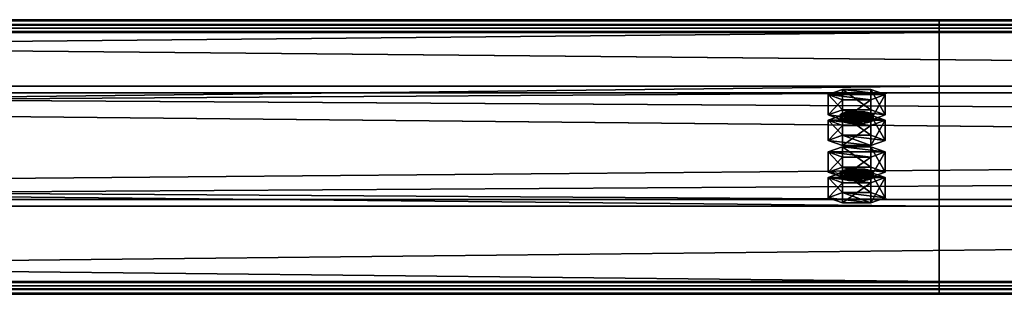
# Model space of a CAD drawing. Header units: millimetres. Extents: x -333 to 67333, y -930 to 39730.
# Tile 655 of 656: x 5766 to 6124, y 27702 to 27801. Entities that reach past the tile are written whole.
import ezdxf

# ---------------------------------------------------------------- set-up
doc = ezdxf.new("R2010")
doc.units = ezdxf.units.MM
doc.layers.add('13', color=7, linetype='Continuous')
doc.layers.add('95', color=7, linetype='Continuous')

msp = doc.modelspace()

# ---------------------------------------------------------------- meshes
at = {"layer": '13', "color": 30}
mesh = msp.add_polyface(dxfattribs=at)
corners = [(-330.01, 27704.63, 5790.63), (-330.01, 27777.02, 5775.24), (6099.99, 27777.02, 5775.24), (6099.99, 27704.63, 5790.63), (-330.01, 27735.85, 5581.57), (6099.99, 27735.85, 5581.57), (-330.01, 27796.5, 5568.68), (6099.99, 27796.5, 5568.68), (-330.01, 27799.2, 5581.4), (6099.99, 27799.2, 5581.4), (-330.01, 27801.15, 5580.98), (6099.99, 27801.15, 5580.98), (-330.01, 27798.04, 5566.31), (6099.99, 27798.04, 5566.31), (-330.01, 27733.48, 5580.03), (6099.99, 27733.48, 5580.03), (-330.01, 27774.64, 5773.7), (6099.99, 27774.64, 5773.7), (-330.01, 27706.17, 5788.26), (6099.99, 27706.17, 5788.26), (-330.01, 27703.47, 5775.54), (6099.99, 27703.47, 5775.54), (-330.01, 27701.51, 5775.96), (6099.99, 27701.51, 5775.96)]
mesh.append_faces([[corners[k] for k in face] for face in [(0, 2, 3, 3), (1, 5, 2, 2), (4, 7, 5, 5), (6, 9, 7, 7), (8, 11, 9, 9), (10, 13, 11, 11), (12, 15, 13, 13), (14, 17, 15, 15), (16, 19, 17, 17), (18, 21, 19, 19), (20, 23, 21, 21), (22, 3, 23, 23), (8, 12, 10, 10), (20, 0, 22, 22), (11, 7, 9, 9)]], dxfattribs={"vtx0": -1, "color": 30})
mesh.append_faces([[corners[k] for k in face] for face in [(1, 16, 4, 4), (16, 0, 18, 18), (18, 0, 20, 20), (14, 4, 16, 16), (3, 19, 23, 23), (19, 2, 17, 17), (15, 5, 13, 13), (5, 17, 2, 2), (13, 7, 11, 11)]], dxfattribs={"vtx0": -1, "vtx1": -1, "color": 30})
mesh.append_faces([[corners[k] for k in face] for face in [(12, 8, 6, 6), (16, 1, 0, 0), (6, 14, 12, 12), (14, 6, 4, 4), (19, 3, 2, 2), (5, 15, 17, 17), (13, 5, 7, 7)]], dxfattribs={"vtx0": -1, "vtx2": -1, "vtx3": -1, "color": 30})
mesh.append_faces([[corners[k] for k in face] for face in [(21, 23, 19, 19)]], dxfattribs={"vtx1": -1, "color": 30})
mesh.append_faces([[corners[k] for k in face] for face in [(0, 1, 2, 2), (1, 4, 5, 5), (4, 6, 7, 7), (6, 8, 9, 9), (8, 10, 11, 11), (10, 12, 13, 13), (12, 14, 15, 15), (14, 16, 17, 17), (16, 18, 19, 19), (18, 20, 21, 21), (20, 22, 23, 23), (22, 0, 3, 3)]], dxfattribs={"vtx2": -1, "vtx3": -1, "color": 30})
mesh = msp.add_polyface(dxfattribs=at)
corners = [(4899.99, 27704.63, 5790.63), (4899.99, 27777.02, 5775.24), (11699.99, 27777.02, 5775.24), (11699.99, 27704.63, 5790.63), (4899.99, 27735.85, 5581.57), (11699.99, 27735.85, 5581.57), (4899.99, 27796.5, 5568.68), (11699.99, 27796.5, 5568.68), (4899.99, 27799.2, 5581.4), (11699.99, 27799.2, 5581.4), (4899.99, 27801.15, 5580.98), (11699.99, 27801.15, 5580.98), (4899.99, 27798.04, 5566.31), (11699.99, 27798.04, 5566.31), (4899.99, 27733.48, 5580.03), (11699.99, 27733.48, 5580.03), (4899.99, 27774.64, 5773.7), (11699.99, 27774.64, 5773.7), (4899.99, 27706.17, 5788.26), (11699.99, 27706.17, 5788.26), (4899.99, 27703.47, 5775.54), (11699.99, 27703.47, 5775.54), (4899.99, 27701.51, 5775.96), (11699.99, 27701.51, 5775.96)]
mesh.append_faces([[corners[k] for k in face] for face in [(0, 2, 3, 3), (1, 5, 2, 2), (4, 7, 5, 5), (6, 9, 7, 7), (8, 11, 9, 9), (10, 13, 11, 11), (12, 15, 13, 13), (14, 17, 15, 15), (16, 19, 17, 17), (18, 21, 19, 19), (20, 23, 21, 21), (22, 3, 23, 23), (8, 12, 10, 10), (20, 0, 22, 22), (11, 7, 9, 9)]], dxfattribs={"vtx0": -1, "color": 30})
mesh.append_faces([[corners[k] for k in face] for face in [(1, 16, 4, 4), (16, 0, 18, 18), (18, 0, 20, 20), (14, 4, 16, 16), (3, 19, 23, 23), (19, 2, 17, 17), (15, 5, 13, 13), (5, 17, 2, 2), (13, 7, 11, 11)]], dxfattribs={"vtx0": -1, "vtx1": -1, "color": 30})
mesh.append_faces([[corners[k] for k in face] for face in [(12, 8, 6, 6), (16, 1, 0, 0), (6, 14, 12, 12), (14, 6, 4, 4), (19, 3, 2, 2), (5, 15, 17, 17), (13, 5, 7, 7)]], dxfattribs={"vtx0": -1, "vtx2": -1, "vtx3": -1, "color": 30})
mesh.append_faces([[corners[k] for k in face] for face in [(21, 23, 19, 19)]], dxfattribs={"vtx1": -1, "color": 30})
mesh.append_faces([[corners[k] for k in face] for face in [(0, 1, 2, 2), (1, 4, 5, 5), (4, 6, 7, 7), (6, 8, 9, 9), (8, 10, 11, 11), (10, 12, 13, 13), (12, 14, 15, 15), (14, 16, 17, 17), (16, 18, 19, 19), (18, 20, 21, 21), (20, 22, 23, 23), (22, 0, 3, 3)]], dxfattribs={"vtx2": -1, "vtx3": -1, "color": 30})
at = {"layer": '95', "color": 20}
mesh = msp.add_polyface(dxfattribs=at)
corners = [(6075.99, 27766.62, 5726.34), (6075.19, 27766, 5723.4), (6075.19, 27764.04, 5723.82), (6075.99, 27764.66, 5726.75), (6072.99, 27765.54, 5721.25), (6072.99, 27763.58, 5721.67), (6069.99, 27765.37, 5720.47), (6069.99, 27763.42, 5720.88), (6066.99, 27765.54, 5721.25), (6066.99, 27763.58, 5721.67), (6064.79, 27766, 5723.4), (6064.79, 27764.04, 5723.82), (6063.99, 27766.62, 5726.34), (6063.99, 27764.66, 5726.75), (6064.79, 27767.24, 5729.27), (6064.79, 27765.29, 5729.69), (6066.99, 27767.7, 5731.42), (6066.99, 27765.74, 5731.84), (6069.99, 27767.87, 5732.21), (6069.99, 27765.91, 5732.62), (6072.99, 27767.7, 5731.42), (6072.99, 27765.74, 5731.84), (6075.19, 27767.24, 5729.27), (6075.19, 27765.29, 5729.69), (6080.38, 27764.66, 5726.75), (6075.19, 27762.79, 5717.95), (6075.19, 27755.46, 5719.51), (6080.38, 27757.33, 5728.31), (6064.79, 27762.79, 5717.95), (6064.79, 27755.46, 5719.51), (6059.6, 27764.66, 5726.75), (6059.6, 27757.33, 5728.31), (6064.79, 27766.54, 5735.56), (6064.79, 27759.2, 5737.12), (6075.19, 27766.54, 5735.56), (6075.19, 27759.2, 5737.12), (6080.38, 27773.96, 5724.78), (6075.19, 27772.09, 5715.97), (6075.19, 27764.75, 5717.53), (6080.38, 27766.62, 5726.34), (6064.79, 27772.09, 5715.97), (6064.79, 27764.75, 5717.53), (6059.6, 27773.96, 5724.78), (6059.6, 27766.62, 5726.34), (6064.79, 27775.83, 5733.58), (6064.79, 27768.49, 5735.14), (6075.19, 27775.83, 5733.58), (6075.19, 27768.49, 5735.14), (6075.99, 27745.83, 5628.52), (6075.19, 27745.21, 5625.59), (6075.19, 27743.25, 5626), (6075.99, 27743.87, 5628.94), (6072.99, 27744.75, 5623.44), (6072.99, 27742.79, 5623.86), (6069.99, 27744.58, 5622.65), (6069.99, 27742.63, 5623.07), (6066.99, 27744.75, 5623.44), (6066.99, 27742.79, 5623.86), (6064.79, 27745.21, 5625.59), (6064.79, 27743.25, 5626), (6063.99, 27745.83, 5628.52), (6063.99, 27743.87, 5628.94), (6064.79, 27746.45, 5631.46), (6064.79, 27744.5, 5631.87), (6066.99, 27746.91, 5633.61), (6066.99, 27744.95, 5634.02), (6069.99, 27747.08, 5634.39), (6069.99, 27745.12, 5634.81), (6072.99, 27746.91, 5633.61), (6072.99, 27744.95, 5634.02), (6075.19, 27746.45, 5631.46), (6075.19, 27744.5, 5631.87), (6080.38, 27743.87, 5628.94), (6075.19, 27742, 5620.13), (6075.19, 27734.67, 5621.69), (6080.38, 27736.54, 5630.5), (6064.79, 27742, 5620.13), (6064.79, 27734.67, 5621.69), (6059.6, 27743.87, 5628.94), (6059.6, 27736.54, 5630.5), (6064.79, 27745.74, 5637.74), (6064.79, 27738.41, 5639.3), (6075.19, 27745.74, 5637.74), (6075.19, 27738.41, 5639.3), (6080.38, 27753.17, 5626.96), (6075.19, 27751.29, 5618.16), (6075.19, 27743.96, 5619.72), (6080.38, 27745.83, 5628.52), (6064.79, 27751.29, 5618.16), (6064.79, 27743.96, 5619.72), (6059.6, 27753.17, 5626.96), (6059.6, 27745.83, 5628.52), (6064.79, 27755.04, 5635.77), (6064.79, 27747.7, 5637.33), (6075.19, 27755.04, 5635.77), (6075.19, 27747.7, 5637.33)]
mesh.append_faces([[corners[k] for k in face] for face in [(0, 2, 3, 3), (1, 5, 2, 2), (4, 7, 5, 5), (6, 9, 7, 7), (8, 11, 9, 9), (10, 13, 11, 11), (12, 15, 13, 13), (14, 17, 15, 15), (16, 19, 17, 17), (18, 21, 19, 19), (20, 23, 21, 21), (22, 3, 23, 23), (4, 8, 6, 6), (16, 20, 18, 18), (23, 19, 21, 21), (11, 7, 9, 9), (24, 26, 27, 27), (25, 29, 26, 26), (28, 31, 29, 29), (30, 33, 31, 31), (32, 35, 33, 33), (34, 27, 35, 35), (25, 30, 28, 28), (32, 24, 34, 34), (27, 33, 35, 35), (31, 26, 29, 29), (36, 38, 39, 39), (37, 41, 38, 38), (40, 43, 41, 41), (42, 45, 43, 43), (44, 47, 45, 45), (46, 39, 47, 47), (37, 42, 40, 40), (44, 36, 46, 46), (39, 45, 47, 47), (43, 38, 41, 41), (48, 50, 51, 51), (49, 53, 50, 50), (52, 55, 53, 53), (54, 57, 55, 55), (56, 59, 57, 57), (58, 61, 59, 59), (60, 63, 61, 61), (62, 65, 63, 63), (64, 67, 65, 65), (66, 69, 67, 67), (68, 71, 69, 69), (70, 51, 71, 71), (52, 56, 54, 54), (64, 68, 66, 66), (71, 67, 69, 69), (59, 55, 57, 57), (72, 74, 75, 75), (73, 77, 74, 74), (76, 79, 77, 77), (78, 81, 79, 79), (80, 83, 81, 81), (82, 75, 83, 83), (73, 78, 76, 76), (80, 72, 82, 82), (75, 81, 83, 83), (79, 74, 77, 77), (84, 86, 87, 87), (85, 89, 86, 86), (88, 91, 89, 89), (90, 93, 91, 91), (92, 95, 93, 93), (94, 87, 95, 95), (85, 90, 88, 88), (92, 84, 94, 94), (87, 93, 95, 95), (91, 86, 89, 89)]], dxfattribs={"vtx0": -1, "color": 20})
mesh.append_faces([[corners[k] for k in face] for face in [(8, 4, 10, 10), (10, 4, 12, 12), (12, 0, 14, 14), (14, 0, 16, 16), (19, 23, 17, 17), (17, 3, 15, 15), (15, 2, 13, 13), (13, 5, 11, 11), (30, 24, 32, 32), (33, 26, 31, 31), (42, 36, 44, 44), (45, 38, 43, 43), (56, 52, 58, 58), (58, 52, 60, 60), (60, 48, 62, 62), (62, 48, 64, 64), (67, 71, 65, 65), (65, 51, 63, 63), (63, 50, 61, 61), (61, 53, 59, 59), (78, 72, 80, 80), (81, 74, 79, 79), (90, 84, 92, 92), (93, 86, 91, 91)]], dxfattribs={"vtx0": -1, "vtx1": -1, "color": 20})
mesh.append_faces([[corners[k] for k in face] for face in [(12, 4, 1, 1), (12, 1, 0, 0), (16, 0, 22, 22), (16, 22, 20, 20), (17, 23, 3, 3), (15, 3, 2, 2), (13, 2, 5, 5), (11, 5, 7, 7), (30, 25, 24, 24), (33, 27, 26, 26), (42, 37, 36, 36), (45, 39, 38, 38), (60, 52, 49, 49), (60, 49, 48, 48), (64, 48, 70, 70), (64, 70, 68, 68), (65, 71, 51, 51), (63, 51, 50, 50), (61, 50, 53, 53), (59, 53, 55, 55), (78, 73, 72, 72), (81, 75, 74, 74), (90, 85, 84, 84), (93, 87, 86, 86)]], dxfattribs={"vtx0": -1, "vtx2": -1, "vtx3": -1, "color": 20})
mesh.append_faces([[corners[k] for k in face] for face in [(0, 1, 2, 2), (1, 4, 5, 5), (4, 6, 7, 7), (6, 8, 9, 9), (8, 10, 11, 11), (10, 12, 13, 13), (12, 14, 15, 15), (14, 16, 17, 17), (16, 18, 19, 19), (18, 20, 21, 21), (20, 22, 23, 23), (22, 0, 3, 3), (24, 25, 26, 26), (25, 28, 29, 29), (28, 30, 31, 31), (30, 32, 33, 33), (32, 34, 35, 35), (34, 24, 27, 27), (36, 37, 38, 38), (37, 40, 41, 41), (40, 42, 43, 43), (42, 44, 45, 45), (44, 46, 47, 47), (46, 36, 39, 39), (48, 49, 50, 50), (49, 52, 53, 53), (52, 54, 55, 55), (54, 56, 57, 57), (56, 58, 59, 59), (58, 60, 61, 61), (60, 62, 63, 63), (62, 64, 65, 65), (64, 66, 67, 67), (66, 68, 69, 69), (68, 70, 71, 71), (70, 48, 51, 51), (72, 73, 74, 74), (73, 76, 77, 77), (76, 78, 79, 79), (78, 80, 81, 81), (80, 82, 83, 83), (82, 72, 75, 75), (84, 85, 86, 86), (85, 88, 89, 89), (88, 90, 91, 91), (90, 92, 93, 93), (92, 94, 95, 95), (94, 84, 87, 87)]], dxfattribs={"vtx2": -1, "vtx3": -1, "color": 20})

doc.saveas('drawing.dxf')
